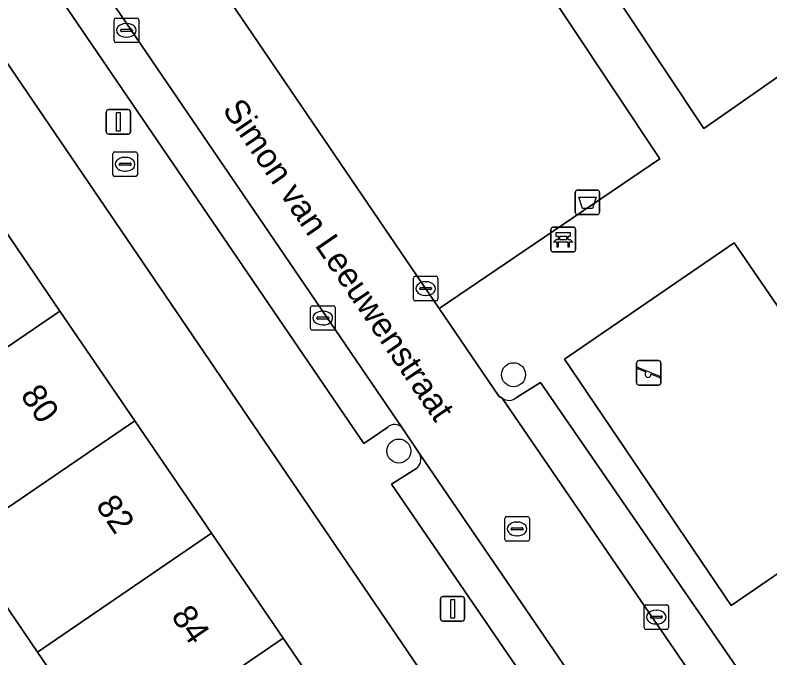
# Model space of a CAD drawing. Extents: x 157445 to 158888, y 383061 to 384688.
# Drawn here: x 158177.28 to 158208.01, y 383636.89 to 383663.07 of the extents above; entities that cross this region are included whole.
import ezdxf

# ---------------------------------------------------------------- set-up
doc = ezdxf.new("R2010")
doc.units = 0
for name, color, linetype in [('IMGEO_Afvalbak', 7, 'Continuous'), ('IMGEO_Bank', 7, 'Continuous'), ('IMGEO_Boom', 7, 'Continuous'), ('IMGEO_Brandkraan', 7, 'Continuous'), ('IMGEO_Erf', 7, 'Continuous'), ('IMGEO_Groenvoorziening', 7, 'Continuous'), ('IMGEO_Kolk', 7, 'Continuous'), ('IMGEO_Lichtmast', 7, 'Continuous'), ('IMGEO_Openbare_ruimte_label', 7, 'Continuous'), ('IMGEO_Pand', 7, 'Continuous'), ('IMGEO_Pand_nummerreeks', 7, 'Continuous'), ('IMGEO_Parkeervlak_open', 7, 'Continuous'), ('IMGEO_Rijbaan_lokaal_open', 7, 'Continuous'), ('IMGEO_Rioolput', 7, 'Continuous'), ('IMGEO_Speelvoorziening', 7, 'Continuous'), ('IMGEO_Terreindeel_zand', 7, 'Continuous'), ('IMGEO_Voetpad_open', 7, 'Continuous')]:
    doc.layers.add(name, color=color, linetype=linetype)

msp = doc.modelspace()

# ---------------------------------------------------------------- linework, layer by layer
at = {"layer": 'IMGEO_Afvalbak'}
for p, q in [((158200.186, 383655.941), (158200.976, 383655.941)), ((158200.976, 383655.941), (158200.186, 383655.941)), ((158200.086, 383655.041), (158200.086, 383655.841)), ((158200.086, 383655.841), (158200.086, 383655.041)), ((158201.076, 383655.841), (158201.076, 383655.041)), ((158201.076, 383655.041), (158201.076, 383655.841)), ((158200.976, 383654.941), (158200.186, 383654.941)), ((158200.186, 383654.941), (158200.976, 383654.941))]:
    msp.add_line(p, q, dxfattribs=at)
msp.add_lwpolyline([(158200.229, 383655.655), (158200.933, 383655.655), (158200.784, 383655.185), (158200.378, 383655.185), (158200.229, 383655.655)], dxfattribs=at)
for centre, start, end in [((158200.186, 383655.841), 90, 180), ((158200.186, 383655.841), 90, 180), ((158200.976, 383655.841), 0, 90), ((158200.976, 383655.841), 360, 90), ((158200.186, 383655.041), 180, 270), ((158200.186, 383655.041), 180, 270), ((158200.976, 383655.041), 270, 0), ((158200.976, 383655.041), 270, 0)]:
    msp.add_arc(centre, 0.1, start, end, dxfattribs=at)
at = {"layer": 'IMGEO_Bank'}
for p, q in [((158199.173, 383654.428), (158200.014, 383654.428)), ((158200.014, 383654.428), (158199.173, 383654.428)), ((158199.098, 383653.503), (158199.098, 383654.344)), ((158199.098, 383654.344), (158199.098, 383653.503)), ((158200.098, 383654.353), (158200.098, 383653.512)), ((158200.098, 383653.512), (158200.098, 383654.353)), ((158199.795, 383653.826), (158199.402, 383653.826)), ((158199.407, 383653.934), (158199.407, 383654.04)), ((158199.451, 383654.04), (158199.451, 383653.934)), ((158199.739, 383654.046), (158199.457, 383654.046)), ((158199.457, 383653.928), (158199.739, 383653.928)), ((158199.745, 383653.934), (158199.745, 383654.04)), ((158199.789, 383654.04), (158199.789, 383653.934)), ((158200.023, 383653.428), (158199.182, 383653.428)), ((158199.182, 383653.428), (158200.023, 383653.428))]:
    msp.add_line(p, q, dxfattribs=at)
for points in [[(158199.401, 383654.046), (158199.315, 383654.046), (158199.315, 383654.207), (158199.878, 383654.207), (158199.878, 383654.046), (158199.795, 383654.046)], [(158199.345, 383653.826), (158199.203, 383653.826), (158199.315, 383653.928), (158199.401, 383653.928)], [(158199.395, 383653.819), (158199.395, 383653.612), (158199.352, 383653.612), (158199.352, 383653.819)], [(158199.795, 383653.928), (158199.878, 383653.928), (158199.99, 383653.826), (158199.851, 383653.826)], [(158199.845, 383653.819), (158199.845, 383653.612), (158199.801, 383653.612), (158199.801, 383653.819)]]:
    msp.add_lwpolyline(points, dxfattribs=at)
for centre, radius, start, end in [((158199.176, 383654.35), 0.0779, 92.4484, 184.2845), ((158199.176, 383654.35), 0.0779, 92.4484, 184.2845), ((158200.02, 383654.35), 0.0779, 2.4484, 94.2845), ((158200.02, 383654.35), 0.0779, 2.4484, 94.2845), ((158199.345, 383653.819), 0.00671, 2.8957, 87.1043), ((158199.402, 383653.819), 0.00671, 92.8957, 177.1043), ((158199.4, 383654.039), 0.00671, 2.8957, 87.1043), ((158199.4, 383653.935), 0.00671, 272.8957, 357.1043), ((158199.457, 383654.039), 0.00671, 92.8957, 177.1043), ((158199.457, 383653.935), 0.00671, 182.8957, 267.1043), ((158199.739, 383654.039), 0.00671, 2.8957, 87.1043), ((158199.739, 383653.935), 0.00671, 272.8957, 357.1043), ((158199.796, 383654.039), 0.00671, 92.8957, 177.1043), ((158199.796, 383653.935), 0.00671, 182.8957, 267.1043), ((158199.794, 383653.819), 0.00671, 2.8957, 87.1043), ((158199.851, 383653.819), 0.00671, 92.8957, 177.1043), ((158199.176, 383653.506), 0.0779, 182.4484, 274.2845), ((158199.176, 383653.506), 0.0779, 182.4484, 274.2845), ((158200.02, 383653.506), 0.0779, 272.4484, 4.2845), ((158200.02, 383653.506), 0.0779, 272.4484, 4.2845)]:
    msp.add_arc(centre, radius, start, end, dxfattribs=at)
at = {"layer": 'IMGEO_Boom'}
for centre in [(158197.573, 383648.422), (158192.902, 383645.313)]:
    msp.add_circle(centre, 0.489, dxfattribs=at)
at = {"layer": 'IMGEO_Brandkraan'}
for p, q in [((158181.33, 383657.493), (158182.182, 383657.493)), ((158181.255, 383656.567), (158181.255, 383657.419)), ((158181.743, 383657.273), (158181.768, 383657.273)), ((158182.256, 383657.419), (158182.256, 383656.567)), ((158181.514, 383656.987), (158181.514, 383656.999)), ((158181.952, 383656.95), (158181.554, 383656.95)), ((158181.557, 383657.036), (158181.955, 383657.036)), ((158181.998, 383656.999), (158181.998, 383656.987)), ((158181.766, 383656.713), (158181.741, 383656.713)), ((158182.182, 383656.493), (158181.33, 383656.493))]:
    msp.add_line(p, q, dxfattribs=at)
for points in [[(158181.33, 383657.493), (158182.182, 383657.493)], [(158181.255, 383656.567), (158181.255, 383657.419)], [(158182.256, 383657.419), (158182.256, 383656.567)], [(158182.182, 383656.493), (158181.33, 383656.493)]]:
    msp.add_lwpolyline(points, dxfattribs=at)
for centre, radius, start, end in [((158181.332, 383657.417), 0.0765, 91.552, 178.448), ((158181.332, 383657.417), 0.0765, 91.552, 178.448), ((158182.18, 383657.417), 0.0765, 1.552, 88.448), ((158182.18, 383657.417), 0.0765, 1.552, 88.448), ((158181.554, 383656.996), 0.0403, 85.8775, 175.7526), ((158181.551, 383656.986), 0.0366, 178.938, 274.7102), ((158181.955, 383656.993), 0.043, 264.8664, 352.4533), ((158181.959, 383656.998), 0.0386, 1.7309, 96.639), ((158181.332, 383656.569), 0.0765, 181.552, 268.448), ((158181.332, 383656.569), 0.0765, 181.552, 268.448), ((158182.18, 383656.569), 0.0765, 271.552, 358.448), ((158182.18, 383656.569), 0.0765, 271.552, 358.448)]:
    msp.add_arc(centre, radius, start, end, dxfattribs=at)
for centre, major_axis, ratio, start_param, end_param in [((158181.742, 383656.993), (-0.387, 0.002), 0.722429, 4.712389, 7.853982), ((158181.767, 383656.993), (-0.39, 0.002), 0.717154, 1.570796, 4.712389)]:
    msp.add_ellipse(centre, major_axis=major_axis, ratio=ratio, start_param=start_param, end_param=end_param, dxfattribs=at)
at = {"layer": 'IMGEO_Erf'}
for points in [[(158175.512, 383620.329), (158177.532, 383617.377), (158179.694, 383614.218), (158177.283, 383612.568), (158187.355, 383597.849), (158207.263, 383611.595), (158207.826, 383613.566), (158208.263, 383615.093), (158205.841, 383618.66), (158173.059, 383666.844)], [(158176.039, 383655.489), (158179.097, 383651.01), (158182.145, 383646.544), (158185.272, 383641.963), (158188.192, 383637.685), (158191.286, 383633.152), (158194.254, 383628.803), (158197.343, 383624.278), (158200.589, 383619.522), (158198.477, 383618.079), (158200.327, 383615.373), (158195.353, 383611.975), (158192.534, 383616.105), (158190.259, 383619.439), (158187.171, 383623.963), (158184.202, 383628.312), (158181.108, 383632.845), (158178.188, 383637.124), (158175.062, 383641.704)]]:
    msp.add_lwpolyline(points, dxfattribs=at)
at = {"layer": 'IMGEO_Groenvoorziening'}
msp.add_lwpolyline([(158196.139, 383680.032), (158193.308, 383678.59), (158192.371, 383677.952), (158205.321, 383658.446), (158212.788, 383663.669), (158204.898, 383675.353), (158202.101, 383679.447)], dxfattribs=at)
msp.add_lwpolyline([(158203.531, 383657.208), (158190.562, 383676.72), (158184.202, 383672.389), (158183.534, 383669.193), (158182.697, 383668.557), (158194.546, 383651.117)], close=True, dxfattribs=at)
at = {"layer": 'IMGEO_Kolk'}
for p, q in [((158181.307, 383662.021), (158181.307, 383662.873)), ((158181.382, 383662.947), (158182.234, 383662.947)), ((158181.795, 383662.727), (158181.82, 383662.727)), ((158182.308, 383662.873), (158182.308, 383662.021)), ((158181.566, 383662.441), (158181.566, 383662.453)), ((158182.004, 383662.404), (158181.606, 383662.404)), ((158181.609, 383662.49), (158182.007, 383662.49)), ((158182.05, 383662.453), (158182.05, 383662.441)), ((158181.818, 383662.167), (158181.793, 383662.167)), ((158182.234, 383661.947), (158181.382, 383661.947)), ((158193.495, 383651.502), (158193.495, 383652.354)), ((158193.57, 383652.428), (158194.422, 383652.428)), ((158194.496, 383652.354), (158194.496, 383651.502)), ((158193.754, 383651.922), (158193.754, 383651.934)), ((158193.797, 383651.971), (158194.195, 383651.971)), ((158193.983, 383652.208), (158194.008, 383652.208)), ((158194.238, 383651.934), (158194.238, 383651.922)), ((158194.192, 383651.885), (158193.794, 383651.885)), ((158194.006, 383651.648), (158193.981, 383651.648)), ((158194.422, 383651.428), (158193.57, 383651.428)), ((158189.305, 383650.303), (158189.305, 383651.155)), ((158189.38, 383651.229), (158190.232, 383651.229)), ((158189.793, 383651.009), (158189.818, 383651.009)), ((158190.306, 383651.155), (158190.306, 383650.303)), ((158189.564, 383650.723), (158189.564, 383650.735)), ((158190.002, 383650.686), (158189.604, 383650.686)), ((158189.607, 383650.772), (158190.005, 383650.772)), ((158190.048, 383650.735), (158190.048, 383650.723)), ((158189.816, 383650.449), (158189.791, 383650.449)), ((158190.232, 383650.229), (158189.38, 383650.229)), ((158202.962, 383639.048), (158203.814, 383639.048)), ((158202.887, 383638.122), (158202.887, 383638.974)), ((158203.375, 383638.828), (158203.4, 383638.828)), ((158203.888, 383638.974), (158203.888, 383638.122)), ((158203.146, 383638.542), (158203.146, 383638.554)), ((158203.584, 383638.505), (158203.186, 383638.505)), ((158203.189, 383638.591), (158203.587, 383638.591)), ((158203.63, 383638.554), (158203.63, 383638.542)), ((158203.398, 383638.268), (158203.373, 383638.268)), ((158203.814, 383638.048), (158202.962, 383638.048))]:
    msp.add_line(p, q, dxfattribs=at)
for points in [[(158181.307, 383662.021), (158181.307, 383662.873)], [(158181.382, 383662.947), (158182.234, 383662.947)], [(158182.308, 383662.873), (158182.308, 383662.021)], [(158182.234, 383661.947), (158181.382, 383661.947)], [(158193.495, 383651.502), (158193.495, 383652.354)], [(158193.57, 383652.428), (158194.422, 383652.428)], [(158194.496, 383652.354), (158194.496, 383651.502)], [(158194.422, 383651.428), (158193.57, 383651.428)], [(158189.305, 383650.303), (158189.305, 383651.155)], [(158189.38, 383651.229), (158190.232, 383651.229)], [(158190.306, 383651.155), (158190.306, 383650.303)], [(158190.232, 383650.229), (158189.38, 383650.229)], [(158202.962, 383639.048), (158203.814, 383639.048)], [(158202.887, 383638.122), (158202.887, 383638.974)], [(158203.888, 383638.974), (158203.888, 383638.122)], [(158203.814, 383638.048), (158202.962, 383638.048)]]:
    msp.add_lwpolyline(points, dxfattribs=at)
for centre, radius, start, end in [((158181.384, 383662.871), 0.0765, 91.552, 178.448), ((158181.384, 383662.871), 0.0765, 91.552, 178.448), ((158182.232, 383662.871), 0.0765, 1.552, 88.448), ((158182.232, 383662.871), 0.0765, 1.552, 88.448), ((158181.606, 383662.45), 0.0403, 85.8775, 175.7526), ((158181.603, 383662.44), 0.0366, 178.938, 274.7102), ((158182.007, 383662.447), 0.043, 264.8664, 352.4533), ((158182.011, 383662.452), 0.0386, 1.7309, 96.639), ((158181.384, 383662.023), 0.0765, 181.552, 268.448), ((158181.384, 383662.023), 0.0765, 181.552, 268.448), ((158182.232, 383662.023), 0.0765, 271.552, 358.448), ((158182.232, 383662.023), 0.0765, 271.552, 358.448), ((158193.572, 383652.352), 0.0765, 91.552, 178.448), ((158193.572, 383652.352), 0.0765, 91.552, 178.448), ((158194.42, 383652.352), 0.0765, 1.552, 88.448), ((158194.42, 383652.352), 0.0765, 1.552, 88.448), ((158193.794, 383651.931), 0.0403, 85.8775, 175.7526), ((158193.791, 383651.921), 0.0366, 178.938, 274.7102), ((158194.195, 383651.928), 0.043, 264.8664, 352.4533), ((158194.199, 383651.933), 0.0386, 1.7309, 96.639), ((158193.572, 383651.504), 0.0765, 181.552, 268.448), ((158193.572, 383651.504), 0.0765, 181.552, 268.448), ((158194.42, 383651.504), 0.0765, 271.552, 358.448), ((158194.42, 383651.504), 0.0765, 271.552, 358.448), ((158189.382, 383651.153), 0.0765, 91.552, 178.448), ((158189.382, 383651.153), 0.0765, 91.552, 178.448), ((158190.23, 383651.153), 0.0765, 1.552, 88.448), ((158190.23, 383651.153), 0.0765, 1.552, 88.448), ((158189.604, 383650.732), 0.0403, 85.8775, 175.7526), ((158189.601, 383650.722), 0.0366, 178.938, 274.7102), ((158190.005, 383650.729), 0.043, 264.8664, 352.4533), ((158190.009, 383650.734), 0.0386, 1.7309, 96.639), ((158189.382, 383650.305), 0.0765, 181.552, 268.448), ((158189.382, 383650.305), 0.0765, 181.552, 268.448), ((158190.23, 383650.305), 0.0765, 271.552, 358.448), ((158190.23, 383650.305), 0.0765, 271.552, 358.448), ((158202.964, 383638.972), 0.0765, 91.552, 178.448), ((158202.964, 383638.972), 0.0765, 91.552, 178.448), ((158203.812, 383638.972), 0.0765, 1.552, 88.448), ((158203.812, 383638.972), 0.0765, 1.552, 88.448), ((158203.186, 383638.551), 0.0403, 85.8775, 175.7526), ((158203.183, 383638.541), 0.0366, 178.938, 274.7102), ((158203.587, 383638.548), 0.043, 264.8664, 352.4533), ((158203.591, 383638.553), 0.0386, 1.7309, 96.639), ((158202.964, 383638.124), 0.0765, 181.552, 268.448), ((158202.964, 383638.124), 0.0765, 181.552, 268.448), ((158203.812, 383638.124), 0.0765, 271.552, 358.448), ((158203.812, 383638.124), 0.0765, 271.552, 358.448)]:
    msp.add_arc(centre, radius, start, end, dxfattribs=at)
for centre, major_axis, ratio, start_param, end_param in [((158181.794, 383662.447), (-0.387, 0.002), 0.722429, 4.712389, 7.853982), ((158181.819, 383662.447), (-0.39, 0.002), 0.717154, 1.570796, 4.712389), ((158193.982, 383651.928), (-0.387, 0.002), 0.722429, 4.712389, 7.853982), ((158194.007, 383651.928), (-0.39, 0.002), 0.717154, 1.570796, 4.712389), ((158189.792, 383650.729), (-0.387, 0.002), 0.722429, 4.712389, 7.853982), ((158189.817, 383650.729), (-0.39, 0.002), 0.717154, 1.570796, 4.712389), ((158203.374, 383638.548), (-0.387, 0.002), 0.722429, 4.712389, 7.853982), ((158203.399, 383638.548), (-0.39, 0.002), 0.717154, 1.570796, 4.712389)]:
    msp.add_ellipse(centre, major_axis=major_axis, ratio=ratio, start_param=start_param, end_param=end_param, dxfattribs=at)
at = {"layer": 'IMGEO_Lichtmast'}
for p, q in [((158180.987, 383658.319), (158180.987, 383659.119)), ((158180.987, 383659.119), (158180.987, 383658.319)), ((158181.087, 383659.219), (158181.877, 383659.219)), ((158181.877, 383659.219), (158181.087, 383659.219)), ((158181.977, 383659.119), (158181.977, 383658.319)), ((158181.977, 383658.319), (158181.977, 383659.119)), ((158181.877, 383658.219), (158181.087, 383658.219)), ((158181.087, 383658.219), (158181.877, 383658.219)), ((158194.693, 383639.386), (158195.483, 383639.386)), ((158195.483, 383639.386), (158194.693, 383639.386)), ((158194.593, 383638.486), (158194.593, 383639.286)), ((158194.593, 383639.286), (158194.593, 383638.486)), ((158195.583, 383639.286), (158195.583, 383638.486)), ((158195.583, 383638.486), (158195.583, 383639.286)), ((158195.483, 383638.386), (158194.693, 383638.386)), ((158194.693, 383638.386), (158195.483, 383638.386))]:
    msp.add_line(p, q, dxfattribs=at)
for points in [[(158181.407, 383659.094), (158181.557, 383659.094), (158181.557, 383658.344), (158181.407, 383658.344), (158181.407, 383659.094)], [(158195.013, 383639.261), (158195.163, 383639.261), (158195.163, 383638.511), (158195.013, 383638.511), (158195.013, 383639.261)]]:
    msp.add_lwpolyline(points, dxfattribs=at)
for centre, start, end in [((158181.087, 383659.119), 90, 180), ((158181.087, 383659.119), 90, 180), ((158181.877, 383659.119), 0, 90), ((158181.877, 383659.119), 360, 90), ((158181.087, 383658.319), 180, 270), ((158181.087, 383658.319), 180, 270), ((158181.877, 383658.319), 270, 0), ((158181.877, 383658.319), 270, 0), ((158194.693, 383639.286), 90, 180), ((158194.693, 383639.286), 90, 180), ((158195.483, 383639.286), 0, 90), ((158195.483, 383639.286), 360, 90), ((158194.693, 383638.486), 180, 270), ((158194.693, 383638.486), 180, 270), ((158195.483, 383638.486), 270, 0), ((158195.483, 383638.486), 270, 0)]:
    msp.add_arc(centre, 0.1, start, end, dxfattribs=at)
at = {"layer": 'IMGEO_Pand'}
for points in [[(158179.097, 383651.01), (158176.039, 383655.489), (158168.956, 383650.65), (158172.013, 383646.171)], [(158182.145, 383646.544), (158179.097, 383651.01), (158172.013, 383646.171), (158175.062, 383641.704)], [(158182.145, 383646.544), (158175.062, 383641.704), (158178.188, 383637.124), (158185.272, 383641.963)], [(158181.108, 383632.845), (158188.192, 383637.685), (158185.272, 383641.963), (158178.188, 383637.124)], [(158181.108, 383632.845), (158184.202, 383628.312), (158191.286, 383633.152), (158188.192, 383637.685)]]:
    msp.add_lwpolyline(points, close=True, dxfattribs=at)
at = {"layer": 'IMGEO_Parkeervlak_open'}
for points in [[(158193.044, 383646.255), (158180.345, 383664.898)], [(158180.137, 383664.316), (158179.176, 383663.661), (158191.477, 383645.613), (158192.448, 383646.284)], [(158210.311, 383629.05), (158210.566, 383629.271), (158211.334, 383629.618), (158209.168, 383632.875), (158198.675, 383648.1), (158197.698, 383647.497)], [(158197.105, 383647.46), (158210.111, 383628.469)], [(158206.716, 383626.203), (158193.758, 383645.189)], [(158193.592, 383644.589), (158192.606, 383643.965), (158205.203, 383625.556), (158206.166, 383626.216)]]:
    msp.add_lwpolyline(points, dxfattribs=at)
for centre, radius, start, end in [((158197.378, 383647.856), 0.481, 235.4276, 311.7131), ((158192.732, 383645.982), 0.415, 41.2146, 133.214), ((158193.329, 383644.985), 0.475, 303.5893, 25.4807)]:
    msp.add_arc(centre, radius, start, end, dxfattribs=at)
at = {"layer": 'IMGEO_Rijbaan_lokaal_open'}
msp.add_lwpolyline([(158193.758, 383645.189), (158206.716, 383626.203), (158207.963, 383624.462), (158210.086, 383621.359), (158212.978, 383617.205), (158216.252, 383619.518), (158210.111, 383628.469), (158197.105, 383647.46), (158196.976, 383647.54), (158194.546, 383651.117), (158182.697, 383668.557), (158179.386, 383666.343), (158180.345, 383664.898), (158193.044, 383646.255)], close=True, dxfattribs=at)
at = {"layer": 'IMGEO_Rioolput'}
for p, q in [((158197.217, 383641.713), (158197.217, 383642.565)), ((158197.292, 383642.639), (158198.144, 383642.639)), ((158197.705, 383642.419), (158197.73, 383642.419)), ((158198.218, 383642.565), (158198.218, 383641.713)), ((158197.476, 383642.133), (158197.476, 383642.145)), ((158197.914, 383642.096), (158197.516, 383642.096)), ((158197.519, 383642.182), (158197.917, 383642.182)), ((158197.96, 383642.145), (158197.96, 383642.133)), ((158197.728, 383641.859), (158197.703, 383641.859)), ((158198.144, 383641.639), (158197.292, 383641.639))]:
    msp.add_line(p, q, dxfattribs=at)
for points in [[(158197.217, 383641.713), (158197.217, 383642.565)], [(158197.292, 383642.639), (158198.144, 383642.639)], [(158198.218, 383642.565), (158198.218, 383641.713)], [(158198.144, 383641.639), (158197.292, 383641.639)]]:
    msp.add_lwpolyline(points, dxfattribs=at)
for centre, radius, start, end in [((158197.294, 383642.563), 0.0765, 91.552, 178.448), ((158197.294, 383642.563), 0.0765, 91.552, 178.448), ((158198.142, 383642.563), 0.0765, 1.552, 88.448), ((158198.142, 383642.563), 0.0765, 1.552, 88.448), ((158197.516, 383642.142), 0.0403, 85.8775, 175.7526), ((158197.513, 383642.132), 0.0366, 178.938, 274.7102), ((158197.917, 383642.139), 0.043, 264.8664, 352.4533), ((158197.921, 383642.144), 0.0386, 1.7309, 96.639), ((158197.294, 383641.715), 0.0765, 181.552, 268.448), ((158197.294, 383641.715), 0.0765, 181.552, 268.448), ((158198.142, 383641.715), 0.0765, 271.552, 358.448), ((158198.142, 383641.715), 0.0765, 271.552, 358.448)]:
    msp.add_arc(centre, radius, start, end, dxfattribs=at)
for centre, major_axis, ratio, start_param, end_param in [((158197.704, 383642.139), (-0.387, 0.002), 0.722429, 4.712389, 7.853982), ((158197.729, 383642.139), (-0.39, 0.002), 0.717154, 1.570796, 4.712389)]:
    msp.add_ellipse(centre, major_axis=major_axis, ratio=ratio, start_param=start_param, end_param=end_param, dxfattribs=at)
at = {"layer": 'IMGEO_Speelvoorziening'}
for p, q in [((158202.585, 383648.095), (158202.585, 383648.895)), ((158202.585, 383648.895), (158202.585, 383648.095)), ((158202.685, 383648.995), (158203.475, 383648.995)), ((158203.475, 383648.995), (158202.685, 383648.995)), ((158203.575, 383648.895), (158203.575, 383648.095)), ((158203.575, 383648.095), (158203.575, 383648.895)), ((158202.968, 383648.523), (158202.629, 383648.66)), ((158202.654, 383648.72), (158203.53, 383648.367)), ((158203.506, 383648.307), (158203.166, 383648.444)), ((158203.475, 383647.995), (158202.685, 383647.995)), ((158202.685, 383647.995), (158203.475, 383647.995))]:
    msp.add_line(p, q, dxfattribs=at)
for centre, radius, start, end in [((158202.685, 383648.895), 0.1, 90, 180), ((158202.685, 383648.895), 0.1, 90, 180), ((158203.475, 383648.895), 0.1, 0, 90), ((158203.475, 383648.895), 0.1, 360, 90), ((158202.642, 383648.69), 0.0327, 68.078, 248.078), ((158203.047, 383648.433), 0.12, 130.9928, 5.1632), ((158203.518, 383648.337), 0.0327, 248.078, 68.078), ((158202.685, 383648.095), 0.1, 180, 270), ((158202.685, 383648.095), 0.1, 180, 270), ((158203.475, 383648.095), 0.1, 270, 0), ((158203.475, 383648.095), 0.1, 270, 0)]:
    msp.add_arc(centre, radius, start, end, dxfattribs=at)
at = {"layer": 'IMGEO_Terreindeel_zand'}
msp.add_lwpolyline([(158206.442, 383639.016), (158213.418, 383643.801), (158206.561, 383653.795), (158199.651, 383649.055)], close=True, dxfattribs=at)
at = {"layer": 'IMGEO_Voetpad_open'}
for points in [[(158212.788, 383663.669), (158205.321, 383658.446), (158192.371, 383677.952)], [(158190.562, 383676.72), (158203.531, 383657.208), (158194.546, 383651.117), (158196.976, 383647.54), (158197.105, 383647.46)], [(158180.345, 383664.898), (158179.386, 383666.343), (158182.697, 383668.557), (158181.068, 383670.937), (158177.358, 383668.398), (158176.693, 383669.336), (158174.553, 383667.839), (158173.059, 383666.844), (158205.841, 383618.66), (158208.263, 383615.093), (158207.826, 383613.566), (158212.978, 383617.205), (158210.086, 383621.359), (158207.963, 383624.462)], [(158192.448, 383646.284), (158191.477, 383645.613), (158179.176, 383663.661), (158180.137, 383664.316)], [(158197.698, 383647.497), (158198.675, 383648.1), (158209.168, 383632.875), (158209.812, 383633.318), (158213.292, 383635.708), (158219.497, 383639.971), (158226.067, 383630.251), (158229.176, 383625.65), (158231.151, 383626.09), (158229.21, 383628.839), (158208.659, 383658.894)], [(158193.758, 383645.189), (158193.044, 383646.255)], [(158206.166, 383626.216), (158205.203, 383625.556), (158192.606, 383643.965), (158193.592, 383644.589)]]:
    msp.add_lwpolyline(points, dxfattribs=at)
msp.add_lwpolyline([(158206.442, 383639.016), (158199.651, 383649.055), (158206.561, 383653.795), (158213.418, 383643.801)], close=True, dxfattribs=at)
for centre, radius, start, end in [((158197.378, 383647.856), 0.481, 235.4276, 311.7131), ((158192.732, 383645.982), 0.415, 41.2146, 133.214), ((158193.329, 383644.985), 0.475, 303.5893, 25.4807)]:
    msp.add_arc(centre, radius, start, end, dxfattribs=at)

# ---------------------------------------------------------------- texts
at = {"layer": 'IMGEO_Openbare_ruimte_label'}
msp.add_text('Simon van Leeuwenstraat', height=1, rotation=304.2783, dxfattribs=at).set_placement((158185.691, 383659.22))
at = {"layer": 'IMGEO_Pand_nummerreeks'}
for s, p in [('80', (158177.465, 383647.582)), ('82', (158180.532, 383643.09)), ('84', (158183.602, 383638.591))]:
    msp.add_text(s, height=1, rotation=304.3155, dxfattribs=at).set_placement(p)

doc.saveas('drawing.dxf')
